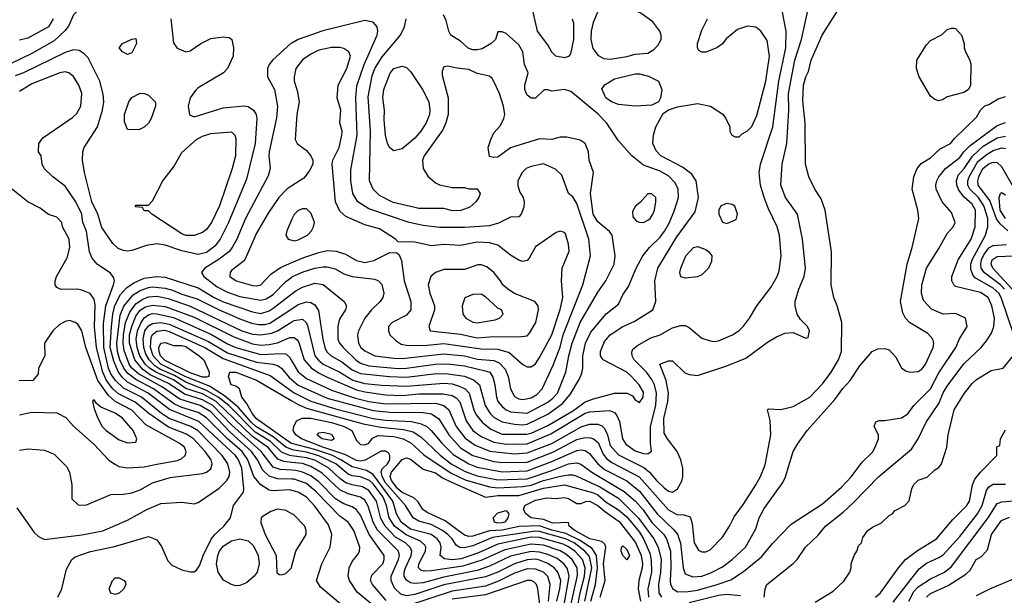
# Model space of a CAD drawing. Header units: inches. Extents: x 1793389 to 1900389, y 320802 to 470796.
# Tile 686 of 752: x 1868691 to 1873424, y 445778 to 448545. Entities that reach past the tile are written whole.
import ezdxf

# ---------------------------------------------------------------- set-up
doc = ezdxf.new("R2010")
doc.units = ezdxf.units.IN
doc.header["$MEASUREMENT"] = 0
doc.layers.add('B8464', color=7, linetype='Continuous')
doc.layers.add('B8474', color=7, linetype='Continuous')

msp = doc.modelspace()

# ---------------------------------------------------------------- linework, layer by layer
at = {"layer": 'B8464', "color": 2}
for points, elevation in [([(1870000, 449240.1), (1869933.4, 449210), (1869770, 449089.4), (1869730, 449067), (1869610, 449013.6), (1869275.6, 448984.4), (1869210, 448972), (1869183.4, 448956.6), (1869161.7, 448938.3), (1869135.3, 448904.7), (1869095.5, 448830), (1869070, 448759), (1869028.6, 448671.4), (1868990.5, 448609.5), (1868950, 448568.7), (1868926.2, 448513.8), (1868908.6, 448491.4), (1868856.3, 448443.7), (1868750, 448382.4), (1868650, 448335.1)], 330), ([(1869417.3, 448550), (1869430, 448434), (1869447.5, 448407.5), (1869490, 448391), (1869510, 448396), (1869562, 448430), (1869610, 448454), (1869670, 448462.8), (1869698.8, 448458.8), (1869711.3, 448450), (1869718.8, 448410), (1869717.3, 448370), (1869691, 448310), (1869671.3, 448290), (1869550, 448217.2), (1869535.9, 448204.1), (1869511, 448170), (1869501, 448130), (1869507.5, 448087.5), (1869530, 448078.8), (1869670, 448120.7), (1869770, 448130.8), (1869790, 448127.3), (1869814.8, 448110), (1869827.3, 448090), (1869830.5, 448070), (1869823.8, 447950), (1869781.3, 447778.7), (1869695.8, 447570), (1869654.4, 447490), (1869630, 447456.2), (1869590, 447426.3), (1869550, 447416.9), (1869470, 447433.3), (1869390, 447461.6), (1869350, 447467), (1869301.1, 447458.9), (1869230, 447436), (1869210, 447432.7), (1869190, 447436), (1869165.4, 447445.4), (1869139, 447470), (1869086.2, 447546.2), (1869067, 447610), (1869037.6, 447670), (1869002.7, 447810), (1868994, 447870), (1868995.3, 447910), (1869002, 447930), (1869065.2, 448030), (1869089.4, 448110), (1869095.1, 448150), (1869092.5, 448187.5), (1869077, 448250), (1869021.2, 448361.2), (1869001.5, 448381.5), (1868977.5, 448397.5), (1868950, 448400.9), (1868910, 448387.3), (1868710, 448289.7), (1868670, 448274.7)], 334), ([(1868852.4, 448550), (1868830.4, 448510), (1868730, 448457), (1868690, 448447)], 326), ([(1870000, 448432.9), (1869994.8, 448430), (1869907.9, 448352.1), (1869890.6, 448329.4), (1869882.8, 448310), (1869882.8, 448270), (1869916.3, 448210), (1869930.5, 448130), (1869926.2, 448073.8), (1869890.4, 447910), (1869888.2, 447890), (1869894.8, 447830), (1869885.2, 447794.8), (1869777.1, 447590), (1869735.8, 447490), (1869712.7, 447450), (1869696.3, 447430), (1869650, 447393.6), (1869581, 447350), (1869564.7, 447330), (1869576, 447310), (1869641, 447261), (1869690, 447235.6), (1869750, 447214.9), (1869850, 447196.5), (1869876.3, 447203.7), (1869910, 447224.9), (1869970, 447286), (1870000, 447308)], 338), ([(1868678, 446198), (1868760.5, 446080.5), (1868781.4, 446061.4), (1868810, 446046.8), (1868990, 446068.2), (1869091.5, 446088.5), (1869210, 446139.1), (1869302, 446190), (1869370, 446218.8), (1869470, 446226), (1869530, 446218), (1869550, 446224.7), (1869650, 446293.4), (1869687, 446330), (1869698.4, 446350), (1869700.7, 446370), (1869691.3, 446410), (1869665.1, 446450), (1869550, 446568.2), (1869514.5, 446590), (1869410, 446627.7), (1869372.5, 446652.5), (1869277.4, 446730), (1869190, 446774), (1869151.2, 446811.2), (1869130, 446842.4), (1869118.4, 446870), (1869095.4, 446970), (1869094.5, 447085.5), (1869105.3, 447170), (1869142.9, 447270), (1869146.6, 447290), (1869143.7, 447303.7), (1869127.2, 447327.2), (1869064, 447370), (1869038.9, 447398.9), (1869026.6, 447430), (1869011.7, 447528.3), (1868995.6, 447570), (1868989.6, 447610), (1868961.6, 447670), (1868910, 447745.2), (1868850, 447789), (1868808.7, 447830), (1868799, 447850), (1868794, 447890), (1868782, 447910), (1868784, 447950), (1868802, 447978), (1868945.4, 448074.6), (1868965.4, 448094.6), (1868986, 448130), (1868989.3, 448190), (1868975.1, 448230), (1868950, 448272.7), (1868928, 448290), (1868910, 448294), (1868884.7, 448290), (1868750, 448237), (1868690, 448199.5)], 338), ([(1870000, 447746.4), (1869974.8, 447730), (1869936.3, 447690), (1869885.5, 447614.5), (1869830, 447519), (1869772.7, 447387.3), (1869710, 447339), (1869702.8, 447330), (1869701, 447310), (1869732, 447290), (1869810, 447266.7), (1869830, 447266), (1869850, 447270.7), (1869898.7, 447321.3), (1869945.3, 447354.7), (1870000, 447378)], 342), ([(1868690, 446476), (1868730, 446482.8), (1868810, 446476), (1868856.8, 446456.8), (1868916.8, 446396.8), (1868931, 446370), (1868942, 446310), (1868942, 446242), (1868972.7, 446212.7), (1869010, 446212), (1869130, 446262.8), (1869190, 446264), (1869230, 446270.6), (1869270, 446285.5), (1869330, 446319.1), (1869414.9, 446345.1), (1869570, 446363), (1869590, 446370.7), (1869610, 446386.8), (1869616.2, 446410), (1869611.6, 446430), (1869583.6, 446470), (1869526, 446530), (1869493, 446553), (1869406.4, 446586.4), (1869311.4, 446651.4), (1869246.4, 446706.4), (1869166, 446746), (1869138.5, 446770), (1869108.8, 446810), (1869090.5, 446850.5), (1869060.3, 446970), (1869051, 447069), (1869054.7, 447174.7), (1869050, 447202), (1869030, 447229), (1868990, 447245.2), (1868969.3, 447249.3), (1868888.9, 447248.9), (1868870, 447258), (1868862, 447270), (1868862, 447290), (1868869, 447310), (1868920.1, 447399.9), (1868932, 447450), (1868929.2, 447490), (1868897.2, 447550), (1868893.2, 447570), (1868870, 447595.3), (1868830, 447608), (1868790, 447639), (1868730, 447669), (1868650, 447734)], 342), ([(1870000, 447585.5), (1869976, 447530), (1869971.3, 447510), (1869982, 447490), (1870000, 447485.4)], 346), ([(1868875.3, 445770), (1868894, 445810), (1868916.5, 445903.5), (1868941.2, 445950), (1868957.5, 445962.5), (1869031.7, 445988.3), (1869147.8, 446012.2), (1869310, 446060.7), (1869350, 446044.7), (1869372.8, 446012.8), (1869404.1, 445944.1), (1869422.8, 445922.8), (1869470, 445900.5), (1869510, 445890.8), (1869530, 445891), (1869541.2, 445898.8), (1869557.2, 445922.8), (1869573.3, 445970), (1869612.4, 446047.6), (1869629.7, 446070.3), (1869672.7, 446110), (1869704, 446150), (1869719, 446210), (1869766.6, 446273.4), (1869769.5, 446290.5), (1869759.8, 446390), (1869743.1, 446430), (1869728.2, 446450), (1869553.1, 446613.1), (1869411.2, 446671.2), (1869308.2, 446750), (1869210, 446802.4), (1869185.1, 446825.1), (1869166.8, 446850), (1869143.1, 446903.1), (1869126.8, 446970), (1869132.5, 447070), (1869139.3, 447130), (1869149.1, 447170.9), (1869176.5, 447223.5), (1869204.6, 447255.4), (1869239.8, 447280.2), (1869290, 447303.1), (1869350, 447310.3), (1869390, 447307.6), (1869550, 447255.6), (1869626, 447210), (1869670, 447189.1), (1869810, 447140.3), (1869850, 447133.4), (1869890, 447145.7), (1869910, 447158), (1870000, 447226.7)], 334), ([(1870000, 446282.2), (1869990, 446284.7), (1869910, 446280.5), (1869890, 446283.6), (1869850, 446309.5), (1869817.4, 446350), (1869788.7, 446430), (1869760.9, 446470), (1869690, 446530.9), (1869590, 446630.9), (1869550, 446657.1), (1869470, 446681.1), (1869436.2, 446696.2), (1869335.1, 446770), (1869250, 446815.9), (1869210, 446845.3), (1869191.6, 446870), (1869173.2, 446910), (1869161, 446950), (1869158.3, 446990), (1869174.9, 447125.1), (1869192.2, 447167.8), (1869236.9, 447223.1), (1869270, 447243.2), (1869310, 447258.5), (1869330, 447260.8), (1869390, 447255.2), (1869425.3, 447245.3), (1869470, 447225.5), (1869543.7, 447203.7), (1869650, 447150.2), (1869750, 447107.6), (1869806.1, 447086.1), (1869839.4, 447079.4), (1869870, 447080.2), (1869893.5, 447086.5), (1870000, 447155.8)], 330), ([(1870000, 446336.9), (1869930, 446337.3), (1869890, 446351.2), (1869859.8, 446379.8), (1869834.5, 446430), (1869805.3, 446470), (1869702.8, 446562.8), (1869610, 446659.8), (1869558.4, 446690), (1869460.8, 446720.8), (1869378.3, 446778.3), (1869263.1, 446843.1), (1869230.9, 446870), (1869217.4, 446890), (1869194.3, 446954.3), (1869189.1, 446990), (1869190, 447031), (1869199.8, 447090), (1869220.4, 447139.7), (1869250, 447179.6), (1869279.3, 447200.7), (1869310, 447212.4), (1869350, 447215.5), (1869405.1, 447205.1), (1869510, 447168), (1869759.1, 447050), (1869810, 447034), (1869850, 447030.2), (1869901.6, 447038.4), (1869930.7, 447049.3), (1870000, 447092.4)], 326), ([(1870000, 446379.9), (1869943.1, 446383.1), (1869910, 446394), (1869852.4, 446470), (1869710, 446598.2), (1869620.4, 446690), (1869570, 446718.3), (1869484.3, 446744.3), (1869410, 446794.6), (1869318.5, 446838.5), (1869283.3, 446863.3), (1869245.3, 446910), (1869219.4, 446990), (1869219.8, 447030), (1869230, 447070.6), (1869250, 447120.4), (1869270, 447148.9), (1869295.3, 447164.7), (1869330, 447173.4), (1869390, 447167.1), (1869530, 447114.7), (1869720.4, 447020.4), (1869810, 446987.1), (1869850, 446980.8), (1869890, 446984), (1869930, 446991.7), (1869990, 447017.6), (1870000, 447017.8)], 322), ([(1870000, 446416.8), (1869961, 446421), (1869932.2, 446432.2), (1869886.6, 446486.6), (1869810, 446542.3), (1869635.8, 446710), (1869570, 446747.1), (1869490, 446772.9), (1869430, 446813.7), (1869348.7, 446848.7), (1869314.6, 446870), (1869294.8, 446890), (1869269, 446930), (1869256.2, 446970), (1869250.7, 447010), (1869258.2, 447050), (1869273.2, 447086.8), (1869290, 447111.7), (1869310, 447126.3), (1869330, 447132.3), (1869350, 447131.3), (1869430, 447113.4), (1869610, 447034.2), (1869690, 446986.9), (1869730.7, 446970), (1869850, 446935.8), (1869950, 446941.1), (1869970, 446938.4), (1869990, 446920.7), (1870000, 446903.6)], 318), ([(1868690, 446646), (1868750, 446658), (1868870, 446656), (1868913.2, 446633.2), (1868950.5, 446590.5), (1869050, 446502.8), (1869118.8, 446430), (1869148.2, 446408.2), (1869170, 446397.3), (1869210, 446390.6), (1869290, 446396.4), (1869350, 446408.5), (1869450, 446426.4), (1869470, 446436.3), (1869486, 446450), (1869492, 446468), (1869483.7, 446490), (1869457.2, 446510), (1869298, 446598), (1869230, 446668.2), (1869149.8, 446709.8), (1869117.9, 446737.9), (1869067.3, 446810), (1869009.4, 446970), (1868990, 447048.7), (1868970, 447082), (1868958, 447090), (1868930, 447099), (1868910, 447094), (1868881.4, 447078.6), (1868851.3, 447050), (1868811.3, 446990), (1868812, 446930), (1868782, 446870), (1868779.6, 446840.4), (1868754, 446810), (1868688.4, 446808.4)], 346), ([(1870000, 446449.1), (1869990, 446450.6), (1869950, 446466.4), (1869897.3, 446517.3), (1869822.9, 446562.9), (1869696.8, 446690), (1869646, 446730), (1869590, 446763.4), (1869490, 446802.3), (1869435.3, 446835.3), (1869365.5, 446865.5), (1869340.9, 446880.9), (1869313.2, 446910), (1869297.4, 446937.4), (1869287.5, 446970), (1869284.8, 447010), (1869293.1, 447050), (1869310, 447072.9), (1869330, 447085.5), (1869369.8, 447090.2), (1869410, 447082.3), (1869599, 446998.9), (1869690, 446944.5), (1869830, 446898.2), (1869909, 446889), (1869930, 446882.6), (1869950.2, 446870.2), (1869985.9, 446825.9), (1870000, 446814.1)], 314), ([(1870000, 446479.4), (1869970.9, 446490.9), (1869910, 446540.2), (1869827, 446590), (1869804.5, 446610), (1869742.2, 446682.2), (1869676.5, 446736.5), (1869603.2, 446783.2), (1869490, 446828), (1869369.8, 446890), (1869333.2, 446930), (1869319.8, 446970), (1869322.9, 447017.1), (1869330, 447032), (1869350, 447047.4), (1869387.9, 447052.1), (1869410, 447045.8), (1869581.3, 446970), (1869670, 446915.9), (1869895.2, 446835.2), (1870000, 446758.7)], 310), ([(1870000, 446508.7), (1869995.1, 446510), (1869830, 446626.2), (1869809.8, 446650), (1869781.7, 446701.7), (1869759.3, 446730), (1869748.7, 446770), (1869730, 446784), (1869708, 446790), (1869695.1, 446830), (1869702, 446850), (1869731, 446850), (1869830, 446812.7), (1870000, 446712.9)], 306), ([(1870000, 446170.3), (1869970, 446186), (1869930, 446192.3), (1869898.5, 446181.5), (1869861.4, 446158.6), (1869851.3, 446150), (1869851.1, 446128.9), (1869870.6, 446070), (1869924.9, 445970), (1869927.1, 445887.1), (1869938, 445878), (1869950, 445876), (1869970, 445882.8), (1869997.2, 445910), (1870000, 445920.3)], 334)]:
    msp.add_lwpolyline(points, dxfattribs=dict(at, elevation=elevation))
for points, elevation in [([(1869210, 448378), (1869186, 448390), (1869168.7, 448410), (1869186, 448430), (1869230, 448452), (1869250, 448454), (1869252, 448430), (1869230, 448386)], 330), ([(1869263.6, 448016.4), (1869210, 448018), (1869194.6, 448054.6), (1869195.3, 448090), (1869215.3, 448150), (1869230, 448171.3), (1869270, 448191.3), (1869291.1, 448191.1), (1869310, 448182), (1869342, 448150), (1869343.6, 448143.6), (1869344.7, 448130), (1869322.8, 448070), (1869310, 448048), (1869290, 448028.7)], 330), ([(1869490, 447507), (1869470, 447516), (1869326, 447610), (1869310, 447626), (1869290, 447626), (1869282, 447642), (1869250, 447646), (1869246, 447650), (1869250, 447654), (1869310, 447654), (1869330, 447674), (1869379, 447770), (1869430, 447836), (1869470, 447906), (1869541.2, 447970), (1869570, 447986), (1869610, 447998), (1869710, 448006), (1869726, 447990), (1869730, 447974), (1869728, 447890), (1869713, 447830), (1869652.4, 447650), (1869613, 447570), (1869590, 447537.2), (1869570, 447522.7), (1869530, 447507)], 330), ([(1869430, 446978.5), (1869470, 446978.6), (1869490, 446973.6), (1869554.8, 446930), (1869576.3, 446910), (1869602, 446850), (1869601, 446830), (1869590, 446827.1), (1869570, 446827.1), (1869510, 446846.9), (1869390, 446907.3), (1869368.9, 446930), (1869361.4, 446950), (1869359.7, 446970), (1869369.6, 446990), (1869390, 446994)], 306), ([(1869050, 446718), (1869044.7, 446715.3), (1869042, 446710), (1869050, 446674), (1869066.8, 446630), (1869087.7, 446590), (1869106.8, 446570), (1869170, 446524.9), (1869210, 446511), (1869250, 446514), (1869254, 446530), (1869237, 446570), (1869186, 446630), (1869150, 446653), (1869082, 446682), (1869060.2, 446700.2)], 350), ([(1869730, 445824.2), (1869710, 445829.6), (1869671, 445851), (1869644.7, 445890), (1869637.4, 445930), (1869643, 445970), (1869651.5, 445990), (1869670, 446014.9), (1869710, 446040.4), (1869750, 446050.4), (1869790, 446040.5), (1869815.4, 446015.4), (1869838.4, 445970), (1869843.1, 445930), (1869832.2, 445890), (1869818, 445870), (1869781.2, 445838.8), (1869750, 445825.6)], 330), ([(1869150, 445782), (1869130, 445788), (1869122, 445810), (1869138, 445850), (1869150, 445862), (1869170, 445862), (1869194, 445850), (1869199.6, 445839.6), (1869202, 445830), (1869192, 445810), (1869170, 445788)], 330)]:
    msp.add_lwpolyline(points, close=True, dxfattribs=dict(at, elevation=elevation))
at = {"layer": 'B8474', "color": 2}
for points, elevation in [([(1870000, 446814.1), (1870030, 446788.9), (1870170, 446725.8), (1870390, 446667.2), (1870470, 446657.8), (1870630, 446657.7), (1870670.2, 446650.2), (1870706.4, 446626.4), (1870753.4, 446550), (1870810, 446487.2), (1870870, 446450.3), (1870970, 446421.3), (1871010, 446416.9), (1871130, 446418), (1871254, 446466), (1871370, 446526.5), (1871410, 446537.4), (1871435.8, 446535.8), (1871450, 446530.4), (1871472.1, 446512.1), (1871496.3, 446456.3), (1871514.4, 446434.4), (1871537.2, 446417.2), (1871668.3, 446348.3), (1871810, 446188.5), (1871850, 446166.4), (1871884.5, 446164.5), (1871914.8, 446154.8), (1871924, 446124), (1871934, 446030), (1871954.4, 445994.4), (1871970, 445986.8), (1871990, 445986.8), (1872010, 445996), (1872070, 446058), (1872104, 446110), (1872125.1, 446154.9), (1872170, 446216), (1872229.4, 446310), (1872252.3, 446350), (1872275.3, 446404.7), (1872302.7, 446550), (1872298, 446618), (1872286, 446670), (1872290, 446674), (1872350, 446671.3), (1872410, 446686), (1872490, 446730.8), (1872550, 446794), (1872592.3, 446850), (1872626.6, 446910), (1872640.9, 446950), (1872642.7, 447090), (1872621.2, 447170), (1872605.2, 447210), (1872592.7, 447270), (1872593.2, 447430), (1872562.7, 447630), (1872544.1, 447684.1), (1872514, 447730), (1872484, 447790), (1872469.3, 447850), (1872467.2, 448047.2), (1872456.6, 448156.6), (1872458.4, 448230), (1872469.6, 448270), (1872483.3, 448296.7), (1872496, 448350), (1872549.4, 448470), (1872637.2, 448610)], 314), ([(1870000, 446903.6), (1870030, 446852.4), (1870070, 446821.1), (1870190, 446764.4), (1870305.8, 446725.8), (1870369.7, 446710.3), (1870450, 446698.6), (1870690, 446701.5), (1870730, 446690.3), (1870754.4, 446670), (1870789.3, 446589.3), (1870833, 446533), (1870880.4, 446500.4), (1870951.2, 446471.2), (1871070, 446458.6), (1871130, 446462.4), (1871250, 446508), (1871390, 446587.4), (1871430, 446601.1), (1871470, 446600.4), (1871490, 446593), (1871501.3, 446581.3), (1871514.6, 446554.6), (1871530, 446498), (1871570, 446454), (1871691.8, 446391.8), (1871718.7, 446370), (1871752.2, 446330), (1871790, 446294.4), (1871810, 446278), (1871830, 446274), (1871853.2, 446290), (1871873.8, 446326.2), (1871879.5, 446350), (1871879.5, 446390), (1871869.6, 446430), (1871852, 446470), (1871804.5, 446530), (1871790, 446558), (1871788.1, 446628.1), (1871806.6, 446710), (1871809.7, 446750), (1871799.5, 446810), (1871769.2, 446890), (1871810, 446906), (1871830, 446904.7), (1871887.9, 446847.9), (1871910, 446838.8), (1871950, 446834.8), (1872090, 446882), (1872181.5, 446918.5), (1872285.4, 446994.6), (1872330, 447021), (1872370, 447038), (1872410, 447042), (1872470, 447014), (1872482, 447018), (1872488, 447050), (1872478, 447070), (1872444, 447104), (1872429.1, 447129.1), (1872419, 447170), (1872419, 447190), (1872437.2, 447250), (1872462.7, 447310), (1872469.3, 447350), (1872454.5, 447490), (1872429.5, 447609.5), (1872372.7, 447690), (1872349.5, 447750), (1872356.2, 447850), (1872378.4, 447950), (1872388.2, 448110), (1872386.9, 448190), (1872417.4, 448350), (1872449.6, 448450), (1872479.3, 448590)], 318), ([(1870000, 447017.8), (1870010, 447018), (1870025.5, 447005.5), (1870032.7, 446992.7), (1870058.7, 446910), (1870092.1, 446872.1), (1870127.6, 446847.6), (1870170, 446826.3), (1870310, 446766), (1870350, 446756.2), (1870450, 446742.4), (1870530, 446739.1), (1870610, 446746.9), (1870726.7, 446746.7), (1870770, 446738.7), (1870790, 446728.2), (1870807.7, 446707.7), (1870837.4, 446617.4), (1870870, 446570.4), (1870910, 446541.1), (1870970, 446514.3), (1871030, 446503.9), (1871130, 446505.8), (1871244.9, 446555.1), (1871410, 446653.1), (1871430, 446659.6), (1871526.6, 446666.6), (1871550, 446656.3), (1871562.4, 446642.4), (1871573.8, 446613.8), (1871588.2, 446530), (1871604.7, 446504.7), (1871650, 446472.2), (1871690, 446459.3), (1871710, 446458.8), (1871728.9, 446471.1), (1871722.9, 446510), (1871723, 446590), (1871749.7, 446690), (1871752.3, 446750), (1871743.1, 446790), (1871730, 446816.2), (1871704.2, 446850), (1871644.5, 446910), (1871635.1, 446930), (1871633.2, 446946.8), (1871639.3, 446960.7), (1871661.2, 446978.8), (1871724.7, 447015.3), (1871770, 447030.5), (1871830, 447064), (1871870, 447074.8), (1871890, 447074.8), (1871910, 447066), (1871970, 447014.8), (1872010, 447001), (1872030, 446998), (1872050, 447001), (1872118, 447030), (1872149.3, 447050.7), (1872170, 447071.3), (1872199, 447110), (1872234, 447170), (1872301.5, 447258.5), (1872332.3, 447310), (1872341.5, 447338.5), (1872352.3, 447410), (1872343.7, 447510), (1872332.3, 447550), (1872290, 447635.3), (1872269.6, 447689.6), (1872252, 447750), (1872246, 447810), (1872252.7, 447850), (1872311.6, 448030), (1872340.4, 448250), (1872374, 448410), (1872375.1, 448490), (1872356, 448590)], 322), ([(1871347.7, 448550), (1871353, 448530), (1871353.4, 448450), (1871338.5, 448381.5), (1871330, 448368.7), (1871310, 448361.2), (1871269, 448370), (1871250, 448389), (1871230, 448424), (1871180.9, 448490), (1871152.7, 448610)], 326), ([(1870000, 447155.8), (1870030, 447175.3), (1870070, 447188.4), (1870090, 447185.5), (1870110, 447174), (1870126.9, 447146.9), (1870148.8, 447010), (1870158, 446970), (1870168.2, 446948.2), (1870188, 446930), (1870240.4, 446900.4), (1870290, 446862.7), (1870330, 446843.6), (1870469.2, 446829.2), (1870550, 446826), (1870695.5, 446844.5), (1870750, 446843.2), (1870830, 446831.6), (1870873.4, 446813.4), (1870901.3, 446790), (1870928.7, 446690), (1870952.7, 446652.7), (1870972.4, 446632.4), (1871010, 446611.7), (1871070, 446600.2), (1871110, 446597.3), (1871130, 446601.3), (1871230, 446648.9), (1871299.8, 446700.2), (1871336.6, 446743.4), (1871382, 446818), (1871394, 446846), (1871398.4, 446870), (1871398.4, 446930), (1871411.6, 446990), (1871436.6, 447043.4), (1871510, 447130.8), (1871570, 447178), (1871590, 447222), (1871618, 447262), (1871654.5, 447350), (1871686.6, 447410), (1871719.3, 447450), (1871770, 447499.1), (1871790.9, 447529.1), (1871815.1, 447570), (1871839.6, 447630), (1871857.6, 447690), (1871856.2, 447730), (1871841.7, 447761.7), (1871812.2, 447792.2), (1871770, 447816.9), (1871690, 447846), (1871633.2, 447890), (1871570, 447962), (1871512.7, 448050), (1871470, 448092.7), (1871340.1, 448200.1), (1871310, 448209.3), (1871250, 448202), (1871230, 448208), (1871212.7, 448207.3), (1871170, 448168), (1871150, 448168), (1871130, 448182), (1871119, 448210), (1871119, 448230), (1871135.3, 448290), (1871117.2, 448330), (1871109.2, 448390), (1871090, 448424), (1871030, 448478), (1871010, 448486), (1870990, 448486), (1870978, 448450), (1870958, 448430), (1870914.9, 448405.1), (1870890, 448399.5), (1870870, 448399.5), (1870847.7, 448407.7), (1870810, 448441.2), (1870764, 448470), (1870754, 448490), (1870742, 448542), (1870728.9, 448568.9)], 330), ([(1870000, 447092.4), (1870010, 447098.7), (1870050, 447105.5), (1870068.8, 447088.8), (1870074.9, 447074.9), (1870110.3, 446930), (1870127.7, 446907.7), (1870150.5, 446890), (1870230, 446850.3), (1870292.7, 446812.7), (1870350, 446796.5), (1870430, 446788), (1870550, 446782.8), (1870730, 446797.7), (1870770, 446794), (1870804.1, 446784.1), (1870833, 446770), (1870852.2, 446750), (1870874.6, 446670), (1870886.2, 446646.2), (1870914, 446610), (1870956.7, 446576.7), (1871010, 446552.9), (1871127.3, 446552.7), (1871150, 446558.3), (1871230, 446594), (1871352.8, 446667.2), (1871410, 446707.4), (1871450, 446723.1), (1871550, 446750.5), (1871610.6, 446750.6), (1871636.3, 446736.3), (1871650, 446718), (1871670, 446704.7), (1871689, 446730), (1871690, 446755.3), (1871669, 446790), (1871632.3, 446830), (1871609, 446850), (1871495.3, 446910), (1871483.7, 446930), (1871482.9, 446950), (1871501.7, 446998.3), (1871529.7, 447030.3), (1871590, 447070.5), (1871645.4, 447094.6), (1871734, 447150), (1871749.2, 447190), (1871744.5, 447290), (1871759.5, 447350), (1871850, 447500.7), (1871938, 447622), (1871954, 447690), (1871942.7, 447770), (1871922.9, 447802.9), (1871876.9, 447836.9), (1871773.2, 447890), (1871750, 447914), (1871735.1, 447950), (1871738, 447990), (1871749.5, 448030.5), (1871785.2, 448094.8), (1871810, 448112), (1871854, 448126), (1871950, 448142.8), (1872012, 448130), (1872070.5, 448090.5), (1872086, 448070), (1872104.7, 448030), (1872104.7, 448010), (1872114, 447990), (1872130, 447982), (1872150, 447982), (1872164, 447996), (1872190, 448011.3), (1872210, 448031.3), (1872235.3, 448084.7), (1872278.7, 448250), (1872295.1, 448370), (1872284.8, 448444.8), (1872254, 448490), (1872230, 448509), (1872190, 448514), (1872142, 448498), (1872086.8, 448453.2), (1872070, 448428.7), (1872042, 448410), (1871990, 448389), (1871970, 448388.7), (1871956.4, 448396.4), (1871948.7, 448410), (1871948.7, 448430), (1871970, 448494), (1871998, 448550)], 326), ([(1870000, 447226.7), (1870018.9, 447241.1), (1870050, 447259.5), (1870110, 447278.4), (1870150, 447273), (1870251.1, 447191.1), (1870262, 447170), (1870258, 447150), (1870230.6, 447109.4), (1870225.8, 447094.2), (1870220.5, 447070), (1870220.4, 447010), (1870228.2, 446990), (1870245.5, 446970), (1870308.4, 446908.4), (1870330, 446893.4), (1870370, 446880.8), (1870510, 446869.2), (1870550, 446870.2), (1870690, 446889.1), (1870750, 446890.2), (1870830, 446881.3), (1870935.8, 446855.8), (1870950.5, 446850), (1870966.1, 446826.1), (1870975.8, 446790), (1870983.1, 446730), (1870990.4, 446710), (1871010, 446685.5), (1871029.1, 446669.1), (1871050, 446660.3), (1871130, 446653.7), (1871230, 446707.2), (1871254.3, 446725.7), (1871275.8, 446750), (1871316.9, 446850), (1871331.1, 446930), (1871347.3, 446990), (1871384.7, 447090), (1871470, 447234.8), (1871509.3, 447290), (1871549.3, 447370), (1871553.2, 447410), (1871539, 447510), (1871526.3, 447526.3), (1871470, 447572.7), (1871448, 447610), (1871435.1, 447710), (1871449, 447810), (1871429.2, 447870), (1871425.2, 447910), (1871408.7, 447950), (1871385.6, 447965.6), (1871320.9, 447980.9), (1871290, 447980.7), (1871249.4, 447969.4), (1871190, 447973.2), (1871050.5, 447929.5), (1870990, 447884), (1870970, 447882), (1870950, 447888), (1870944, 447930), (1870955.3, 447970), (1870970, 448002), (1871003.1, 448036.9), (1871019, 448070), (1871022.7, 448090), (1871017, 448130), (1870998.4, 448190), (1870970, 448248.7), (1870962.7, 448262.7), (1870950, 448273.2), (1870890, 448286), (1870850, 448306), (1870792.1, 448312.1), (1870750, 448322), (1870730, 448318), (1870722, 448298), (1870722, 448278), (1870750.5, 448170), (1870750.4, 448089.6), (1870740.5, 448050), (1870725.1, 448014.9), (1870636.3, 447890), (1870628, 447870), (1870630.6, 447830.6), (1870653.2, 447793.2), (1870690, 447761), (1870710, 447751), (1870770, 447738), (1870830, 447738), (1870850, 447731.3), (1870890, 447731.3), (1870904.7, 447710), (1870898, 447690), (1870884.7, 447670), (1870855.9, 447644.1), (1870812.5, 447627.5), (1870773.2, 447626.8), (1870730, 447637.2), (1870610, 447638), (1870590, 447642), (1870487, 447667), (1870420.1, 447700.1), (1870389.7, 447729.7), (1870372.3, 447770), (1870376.9, 448010), (1870366.1, 448173.9), (1870385.5, 448274.5), (1870398, 448310), (1870433.4, 448366.6), (1870521.2, 448470), (1870541.2, 448510), (1870549.2, 448550)], 334), ([(1870000, 447308), (1870002.7, 447310), (1870053.2, 447333.2), (1870110.4, 447350.4), (1870150, 447357.6), (1870170, 447356.4), (1870207.1, 447347.1), (1870250, 447323.8), (1870290, 447310.4), (1870398.4, 447298.4), (1870416, 447290), (1870432.4, 447272.4), (1870442, 447230), (1870437.3, 447210), (1870424, 447190), (1870382, 447150), (1870350.5, 447110), (1870320.5, 447050), (1870315.5, 447030), (1870320.5, 446990), (1870330.6, 446970), (1870350, 446953), (1870398, 446930), (1870490, 446917.4), (1870530, 446916.9), (1870730, 446939.6), (1870830, 446929), (1870892.5, 446912.5), (1870970, 446907.4), (1870995.8, 446895.8), (1871024.8, 446864.8), (1871039.5, 446830), (1871050.4, 446770), (1871070, 446734), (1871090, 446722.4), (1871110, 446719.5), (1871150, 446726.7), (1871176.6, 446743.4), (1871202.9, 446770), (1871256.2, 446883.8), (1871290, 446970.8), (1871304.4, 447030), (1871398.4, 447270), (1871435.1, 447410), (1871427.6, 447490), (1871370, 447662), (1871350, 447693.2), (1871329.3, 447710), (1871298, 447798), (1871267.2, 447827.2), (1871210, 447852.3), (1871150, 447839.5), (1871126, 447830), (1871106.8, 447810), (1871086, 447770), (1871086.4, 447746.4), (1871095.3, 447715.3), (1871111, 447690), (1871116, 447670), (1871115.3, 447644.7), (1871102, 447610), (1871090, 447598), (1871050, 447595.3), (1870992.5, 447567.5), (1870950, 447554.5), (1870830, 447546.3), (1870710, 447546.3), (1870630, 447555.1), (1870564, 447570), (1870370, 447635.6), (1870316, 447670), (1870292, 447710), (1870282.9, 447770), (1870283.3, 447823.3), (1870314, 447990), (1870307.8, 448170), (1870312.7, 448227.3), (1870346.9, 448330), (1870409.2, 448470), (1870412.7, 448490), (1870409, 448510), (1870390, 448534), (1870350, 448541.2), (1870148.5, 448491.5), (1870030.3, 448449.7), (1870000, 448432.9)], 338), ([(1870000, 447378), (1870057.5, 447402.5), (1870130, 447426.7), (1870170, 447434.9), (1870212.5, 447432.5), (1870257.3, 447417.3), (1870310, 447388), (1870350, 447378.4), (1870392.9, 447387.1), (1870470, 447426), (1870504.7, 447424.7), (1870515.3, 447415.3), (1870527.1, 447387.1), (1870539.1, 447290), (1870570.7, 447190), (1870570.7, 447150.7), (1870550, 447124), (1870482, 447090), (1870464.7, 447070), (1870464.7, 447050), (1870471.3, 447030), (1870501.1, 447001.1), (1870524.9, 446984.9), (1870558.4, 446978.4), (1870650, 446980.3), (1870730, 446987.9), (1870910, 446962.3), (1870990, 446961.7), (1871044.6, 446944.6), (1871110, 446887.3), (1871130, 446876), (1871150, 446876), (1871170, 446891), (1871190, 446921), (1871249.6, 447030), (1871290, 447151.3), (1871301.6, 447210), (1871295.1, 447290), (1871299, 447350), (1871332.9, 447432.9), (1871330, 447466), (1871315.5, 447515.5), (1871310, 447522), (1871290, 447528.7), (1871270, 447522), (1871170, 447453.2), (1871141, 447399), (1871130, 447388), (1871110, 447382), (1871090, 447389), (1871050, 447413.2), (1870990, 447460.9), (1870950, 447472), (1870890, 447475.6), (1870810, 447459.3), (1870730, 447463.7), (1870670, 447458), (1870590, 447476), (1870510, 447478), (1870498, 447490), (1870420.1, 447540.1), (1870350, 447559.5), (1870258.4, 447598.4), (1870230, 447624), (1870209.6, 447669.6), (1870193.2, 447850), (1870197.2, 447870), (1870226.6, 447930), (1870239.6, 447990), (1870240.7, 448010), (1870229.6, 448050), (1870234.5, 448110), (1870218, 448170), (1870222.7, 448230), (1870264.5, 448310), (1870281.2, 448370), (1870274, 448390), (1870250, 448406), (1870230, 448412), (1870190, 448411.8), (1870130, 448398.4), (1870090, 448379.5), (1870050, 448352.3), (1870019.1, 448310), (1870010.7, 448270.7), (1870010.8, 448250), (1870024.5, 448204.5), (1870034, 448150), (1870023.8, 448090), (1870014.8, 447970), (1870024.7, 447950), (1870070, 447916), (1870090.6, 447890.6), (1870101, 447870), (1870101, 447850), (1870083.4, 447816.6), (1870056.7, 447783.3), (1870000, 447746.4)], 342), ([(1870000, 446758.7), (1870010, 446751.4), (1870091, 446711), (1870210, 446674), (1870390, 446628.4), (1870450, 446620.2), (1870574, 446614), (1870621.8, 446601.8), (1870649.1, 446589.1), (1870670, 446570.4), (1870720.3, 446510), (1870775.3, 446455.3), (1870850, 446410.2), (1870890, 446394.7), (1871010, 446372.4), (1871130, 446376.5), (1871250, 446421.3), (1871370, 446474.6), (1871390, 446478), (1871410, 446474.9), (1871430, 446459.3), (1871470.3, 446410), (1871502.8, 446382.8), (1871610, 446328.8), (1871670, 446278.7), (1871755.3, 446170), (1871834.8, 446094.8), (1871852.6, 446072.6), (1871868.2, 446028.2), (1871880.4, 445910), (1871890, 445881), (1871926.7, 445866.7), (1871970, 445870.4), (1872013.6, 445886.4), (1872070, 445915.5), (1872116, 445950), (1872180.9, 446010), (1872230, 446098), (1872246.6, 446150), (1872270, 446196), (1872360.2, 446319.8), (1872372.7, 446347.3), (1872409.2, 446470), (1872430, 446504.7), (1872477.2, 446570), (1872610, 446718.8), (1872648.1, 446771.9), (1872682.7, 446810), (1872730, 446881), (1872789.3, 446950.7), (1872816.4, 446963.6), (1872850, 446964.7), (1872870, 446958), (1872903.5, 446923.5), (1872930, 446872), (1872950, 446858), (1872970, 446851.3), (1873010, 446854.8), (1873030, 446866.8), (1873046, 446890), (1873082.7, 446970), (1873086, 446990), (1873081.2, 447010), (1873057.2, 447037.2), (1872968.7, 447090), (1872948.7, 447110), (1872936.5, 447136.5), (1872925.2, 447190), (1872957, 447370), (1872980.9, 447450), (1873012.7, 447590), (1873009.2, 447630), (1872981.2, 447730), (1872989.5, 447790.5), (1873005.2, 447830), (1873025.4, 447854.6), (1873070, 447880.7), (1873116.2, 447923.8), (1873165.2, 447950), (1873185.4, 447974.6), (1873290, 448076), (1873309.4, 448110.6), (1873330, 448131.3), (1873350, 448138), (1873394.8, 448165.2), (1873430, 448176.3)], 310), ([(1870000, 446712.9), (1870033.3, 446693.3), (1870070, 446677.2), (1870342.7, 446602.7), (1870427, 446587), (1870536, 446576), (1870583.4, 446563.4), (1870619.5, 446539.5), (1870711.7, 446451.7), (1870764.9, 446410), (1870833.4, 446373.4), (1870890, 446353.2), (1870990, 446333.2), (1871130, 446337.5), (1871250, 446377.8), (1871330, 446410.2), (1871370, 446415.6), (1871389.1, 446409.1), (1871442, 446370), (1871597.4, 446277.4), (1871650.9, 446230.9), (1871688.6, 446188.6), (1871730, 446128.7), (1871787.2, 446070), (1871801.1, 446050), (1871819.5, 445990), (1871821.5, 445910), (1871817.6, 445850), (1871820.4, 445830), (1871830.6, 445810), (1871855.3, 445795.3), (1871904.2, 445795.8), (1871950, 445803.6), (1872044, 445830), (1872110, 445852.4), (1872170, 445893), (1872257.1, 445962.9), (1872310, 446026.8), (1872400.1, 446119.9), (1872550, 446217.3), (1872642, 446298), (1872689.2, 446350), (1872741.5, 446418.5), (1872790, 446466), (1872804, 446490), (1872819, 446530), (1872819, 446550), (1872798, 446590), (1872807.3, 446612.7), (1872822, 446618), (1872850, 446618), (1872930, 446630.8), (1872961.2, 446650), (1872989.6, 446690.4), (1873070, 446770.7), (1873110, 446847.7), (1873191.8, 446970), (1873209.6, 447010.4), (1873245.2, 447070), (1873238, 447110), (1873190, 447133.2), (1873130, 447129.3), (1873074, 447154), (1873035.6, 447195.6), (1873025.6, 447230), (1873027.3, 447270), (1873049.7, 447350.3), (1873110, 447444.7), (1873150, 447518), (1873178, 447550), (1873188, 447570), (1873170, 447618), (1873126, 447670), (1873097, 447730), (1873094.5, 447750), (1873099.5, 447770), (1873109.7, 447790.3), (1873140.9, 447830), (1873210, 447882.4), (1873229.8, 447910.2), (1873259.8, 447940.2), (1873390, 448036.4), (1873430, 448050.4)], 306), ([(1872269.2, 445770), (1872274, 445810), (1872282, 445830), (1872410, 445931.3), (1872428.7, 445950), (1872469, 446010), (1872530, 446066.8), (1872565.2, 446110), (1872650, 446177.3), (1872698, 446222), (1872821.2, 446350), (1872978.9, 446481.1), (1873009.5, 446530.5), (1873049.4, 446610), (1873110, 446700.7), (1873130, 446750.8), (1873150, 446784), (1873230, 446890.6), (1873312.7, 446970), (1873338.9, 447001.1), (1873362, 447038), (1873374.5, 447070), (1873377.6, 447110), (1873364.2, 447170), (1873347, 447210), (1873310, 447233), (1873190, 447262.7), (1873181.2, 447270), (1873172.3, 447290), (1873172.3, 447310), (1873202.9, 447390), (1873264.7, 447490), (1873284.7, 447550), (1873286, 447630), (1873270, 447658.4), (1873231.7, 447691.7), (1873205.5, 447725.5), (1873195.8, 447750), (1873193.7, 447770), (1873202.2, 447797.8), (1873231, 447830), (1873270.6, 447889.4), (1873323.3, 447936.7), (1873390, 447976.5), (1873430, 447985.2)], 302), ([(1873469.4, 447030.6), (1873409.7, 447210), (1873397.3, 447230), (1873370, 447255.3), (1873284.5, 447304.5), (1873275.2, 447315.2), (1873263.7, 447343.7), (1873264, 447370), (1873269.7, 447390), (1873333.6, 447510), (1873344.7, 447550), (1873344.4, 447590), (1873326.4, 447650), (1873300.9, 447690), (1873259.1, 447730), (1873248.5, 447750), (1873248.3, 447770), (1873255.1, 447790), (1873297.3, 447862.7), (1873341.1, 447898.9), (1873370, 447916.5), (1873410, 447928.7), (1873430, 447925.5)], 298), ([(1873441.1, 447530), (1873404.1, 447564.1), (1873387.2, 447587.2), (1873355.3, 447675.3), (1873298.5, 447750), (1873296.8, 447770), (1873302, 447790), (1873321.1, 447830), (1873350, 447852.9), (1873370, 447860.3), (1873390, 447859.3), (1873410, 447839.1), (1873472.6, 447730)], 294), ([(1873429.8, 447590), (1873404.8, 447630), (1873399.5, 447690), (1873405.2, 447710), (1873410, 447714.8), (1873430, 447702.8)], 290), ([(1870000, 447485.4), (1870010, 447482.8), (1870030, 447487.3), (1870075.3, 447510), (1870094, 447530), (1870104, 447550), (1870108.7, 447570), (1870092.9, 447612.9), (1870070, 447635.3), (1870050, 447635.3), (1870030, 447628.7), (1870010, 447608.7), (1870000, 447585.5)], 346), ([(1873425.6, 447250), (1873406, 447270), (1873328.3, 447328.3), (1873313.3, 447350), (1873310.8, 447370), (1873314.8, 447390), (1873325.5, 447414.5), (1873350, 447448.7), (1873370, 447459.5), (1873434.9, 447465.1)], 294), ([(1873461.6, 447250), (1873369.7, 447350), (1873360.5, 447370), (1873365.6, 447390), (1873390, 447406.4), (1873469.7, 447410.3)], 290), ([(1872515.5, 445744.5), (1872602, 445798), (1872653.6, 445846.4), (1872682, 445890), (1872688.7, 445910), (1872688.7, 445930), (1872702, 445970), (1872715.3, 445990), (1872724, 446016), (1872738, 446030), (1872744.7, 446055.3), (1872768.7, 446090), (1872790, 446106), (1872833.6, 446126.4), (1872870, 446162), (1872888.4, 446171.6), (1872896.4, 446183.6), (1872946, 446210), (1872967.3, 446232.7), (1872979, 446290), (1872990, 446311.3), (1873010, 446331), (1873053.6, 446346.4), (1873090, 446382), (1873110, 446392), (1873122, 446410), (1873148.7, 446490), (1873154, 446550), (1873182.7, 446670), (1873233.2, 446750), (1873270, 446796), (1873290, 446814.8), (1873361.5, 446858.5), (1873418, 446870), (1873469.1, 446930.9)], 298), ([(1871407.5, 445750), (1871441.4, 445910), (1871430, 445965.1), (1871408.6, 445990), (1871356, 446030), (1871314.7, 446050), (1871190, 446085.2), (1871170, 446086.6), (1870964.4, 446055.6), (1870870, 446015.3), (1870830, 446006), (1870807.4, 446007.4), (1870790, 446019.5), (1870769.6, 446050), (1870749.8, 446069.8), (1870723.6, 446090), (1870670, 446119.2), (1870610, 446134.3), (1870582, 446150), (1870546.3, 446210), (1870450, 446319.3), (1870433.3, 446350), (1870428.5, 446371.5), (1870433.4, 446386.6), (1870459.7, 446410), (1870470.9, 446430), (1870471, 446451), (1870463.6, 446463.6), (1870450, 446471.8), (1870428.8, 446471.2), (1870351.5, 446428.5), (1870330, 446422.3), (1870310, 446426.6), (1870254.9, 446454.9), (1870147.8, 446490), (1870046, 446530), (1870018, 446550), (1870006, 446570), (1870008.7, 446590), (1870022.5, 446617.5), (1870049.7, 446630.3), (1870090, 446628.9), (1870190, 446608.2), (1870250.7, 446590), (1870287.7, 446570), (1870310, 446522.8), (1870330, 446503.8), (1870350, 446501.6), (1870369, 446510), (1870386.6, 446533.4), (1870414.3, 446545.7), (1870490, 446541.1), (1870534.8, 446530), (1870571.9, 446511.9), (1870634.2, 446454.2), (1870764.7, 446364.7), (1870833.1, 446333.1), (1870950, 446300.2), (1870990, 446295.6), (1871110, 446300.6), (1871150, 446307.8), (1871210, 446329.3), (1871290.3, 446350.3), (1871330, 446357.4), (1871350, 446357), (1871370, 446350.4), (1871480.2, 446300.2), (1871570, 446244.6), (1871667.3, 446147.3), (1871740.3, 446050), (1871760.8, 446010), (1871774.2, 445950), (1871771.4, 445890), (1871761.5, 445830), (1871763.7, 445790), (1871776.4, 445770)], 302), ([(1872805.2, 445770), (1872829.2, 445790), (1872915.1, 445910), (1872949.7, 445950.3), (1873006.3, 445993.7), (1873098, 446050), (1873177.1, 446142.9), (1873243.7, 446210), (1873256.2, 446230), (1873271.6, 446310), (1873283, 446337), (1873309.6, 446370.4), (1873388, 446450), (1873388.4, 446491.6), (1873402, 446498), (1873406, 446530), (1873430, 446574)], 294), ([(1871370.7, 445710), (1871385, 445790), (1871406, 445870), (1871408.9, 445910), (1871396.4, 445950), (1871359.1, 445990), (1871330, 446011.6), (1871303.3, 446023.3), (1871190, 446056.8), (1871150, 446058), (1870990, 446024.8), (1870897.4, 445982.6), (1870814.2, 445954.1), (1870770, 445948.7), (1870733.3, 445953.3), (1870712.7, 445970), (1870716.9, 446010), (1870713, 446030), (1870697.6, 446050), (1870669.3, 446070), (1870570, 446096.4), (1870524.4, 446130), (1870502.3, 446170), (1870484.4, 446230), (1870390, 446359.2), (1870357.7, 446377.7), (1870290, 446395.8), (1870235.8, 446430), (1870191.3, 446451.3), (1870110, 446479), (1870000, 446508.7)], 306), ([(1871339.8, 445730), (1871373.4, 445873.4), (1871370.6, 445910.6), (1871346.9, 445950), (1871316.3, 445976.3), (1871290, 445991.7), (1871210, 446019.8), (1871150, 446024.4), (1871023.6, 445996.4), (1870913.2, 445946.8), (1870821.4, 445918.6), (1870670, 445895.1), (1870634.9, 445894.9), (1870619.6, 445899.6), (1870607.6, 445910), (1870609.6, 445929.6), (1870641.3, 445990), (1870644.2, 446010), (1870639.5, 446019.5), (1870618.5, 446038.5), (1870548.7, 446068.7), (1870493.3, 446110), (1870467, 446150), (1870455, 446210), (1870438, 446250), (1870390, 446313.3), (1870372.3, 446330), (1870330, 446347.6), (1870290, 446353.1), (1870270, 446361), (1870210.4, 446410.4), (1870130, 446449.1), (1870070, 446466), (1870010, 446475.4), (1870000, 446479.4)], 310), ([(1871308.3, 445731.7), (1871333.1, 445870), (1871325.2, 445905.2), (1871308.2, 445928.2), (1871274.4, 445954.4), (1871230, 445975.1), (1871190, 445986.2), (1871150, 445988.2), (1871050, 445965.6), (1870950, 445917.6), (1870890, 445897.8), (1870730, 445866), (1870630, 445838.5), (1870590, 445834.3), (1870570, 445838.7), (1870551.1, 445851.1), (1870539.7, 445870), (1870539.7, 445890), (1870546.2, 445910), (1870573.7, 445970), (1870575.8, 445990), (1870568.7, 446008.7), (1870545.6, 446030), (1870498.4, 446058.4), (1870448.5, 446110), (1870427.6, 446147.6), (1870406.2, 446230), (1870370, 446282), (1870339.6, 446299.6), (1870290, 446308.6), (1870259.4, 446319.4), (1870230, 446340.4), (1870178, 446390), (1870110, 446427.1), (1870070, 446438.7), (1870000, 446449.1)], 314), ([(1871272.7, 445750), (1871287.8, 445810), (1871291.9, 445850), (1871278.3, 445890), (1871260.5, 445910), (1871230, 445930.9), (1871190, 445947.6), (1871170, 445952.7), (1871130, 445948.8), (1871070.2, 445929.8), (1870990, 445889.8), (1870930, 445866.4), (1870730, 445827.8), (1870590, 445781.5), (1870550, 445776.3), (1870523.1, 445783.1), (1870492.3, 445812.3), (1870476.3, 445850), (1870477.4, 445870), (1870512.8, 445950), (1870516.3, 445970), (1870513, 445990), (1870410.6, 446090.6), (1870390.9, 446130), (1870367, 446207), (1870350, 446235.1), (1870329.8, 446249.8), (1870270, 446265.7), (1870230, 446285.4), (1870144.8, 446364.8), (1870090, 446397.8), (1870050, 446411.4), (1870000, 446416.8)], 318), ([(1871437, 445750), (1871459, 445830), (1871469.2, 445910), (1871463.2, 445970), (1871442.8, 446002.8), (1871382.8, 446042.8), (1871316, 446076), (1871250, 446091.3), (1871190, 446112), (1871091.7, 446108.3), (1871010, 446090.6), (1870950, 446088.1), (1870870, 446062.3), (1870850, 446061.1), (1870830, 446068), (1870736.4, 446136.4), (1870650, 446175.6), (1870629.6, 446190), (1870607, 446227), (1870586.2, 446246.2), (1870530, 446272.7), (1870509, 446290), (1870478.8, 446330), (1870472.1, 446350), (1870479.2, 446370), (1870530, 446430.8), (1870550, 446439.1), (1870570, 446433), (1870630, 446384.9), (1870690, 446367.4), (1870723.5, 446343.5), (1870763.2, 446323.2), (1870930, 446250.4), (1870990, 446257.3), (1871090, 446258.2), (1871210, 446292.9), (1871310, 446308.9), (1871450, 446270.2), (1871470, 446260.8), (1871510, 446226.5), (1871570, 446188.9), (1871610, 446155.2), (1871670, 446081.3), (1871689.1, 446050), (1871720, 445980), (1871727, 445947), (1871728, 445890), (1871710.2, 445810), (1871713.6, 445770)], 298), ([(1870453.2, 445753.2), (1870386.6, 445830), (1870378, 445850), (1870384.4, 445875.6), (1870436.2, 445930), (1870443.6, 445950), (1870442.9, 445970), (1870370.7, 446070.7), (1870330, 446162.7), (1870310, 446189.5), (1870290, 446203.6), (1870250, 446218.3), (1870210, 446242), (1870130, 446324), (1870090, 446353.1), (1870050, 446370.9), (1870018.8, 446378.8), (1870000, 446379.9)], 322), ([(1870389.3, 445730), (1870312.9, 445792.9), (1870276.2, 445850), (1870269.5, 445870.5), (1870275.1, 445910), (1870290, 445941), (1870320.2, 445979.8), (1870325.2, 445990), (1870326, 446010), (1870297.6, 446090), (1870270, 446129.4), (1870230, 446158.4), (1870116.1, 446276.1), (1870070, 446315.1), (1870010, 446336.8), (1870000, 446336.9)], 326), ([(1870245.8, 445725.8), (1870138, 445818), (1870118, 445850), (1870143.7, 445930), (1870183.7, 446010), (1870192.3, 446070), (1870176.2, 446116.2), (1870110, 446207), (1870070, 446249.6), (1870030, 446274.7), (1870000, 446282.2)], 330), ([(1872890, 445745.3), (1873014.6, 445905.4), (1873050, 445932.4), (1873110, 445959.3), (1873130, 445973.4), (1873210, 446060.5), (1873294.7, 446170), (1873317.4, 446210), (1873338.5, 446281.5), (1873350, 446299.3), (1873370, 446312.2), (1873430, 446313)], 290), ([(1871481.3, 445770), (1871506, 445850), (1871498.4, 445930), (1871509.6, 446010), (1871503.9, 446023.9), (1871490, 446037), (1871432.7, 446050), (1871359.5, 446090), (1871333.2, 446110), (1871328.9, 446128.9), (1871254.4, 446125.6), (1871210, 446142.3), (1871149.4, 446150), (1871123.7, 446170), (1871112.7, 446190), (1871119, 446210), (1871170, 446236), (1871226, 446246), (1871270, 446242.8), (1871310, 446247.7), (1871330, 446243), (1871370, 446218.8), (1871390, 446218.8), (1871411.5, 446228.5), (1871430, 446230.2), (1871470, 446210.2), (1871502.2, 446182.2), (1871573.2, 446133.2), (1871652.2, 446032.2), (1871678.2, 445970), (1871684.7, 445930), (1871683.2, 445910), (1871667.6, 445850), (1871663.6, 445810), (1871674.9, 445750)], 294), ([(1872964.7, 445750), (1872990, 445797.1), (1873010, 445818.7), (1873070, 445857.6), (1873136, 445890), (1873170, 445917.1), (1873346.3, 446150), (1873390, 446218.8), (1873411.9, 446228.1), (1873490, 446234.4)], 286), ([(1870000, 445920.3), (1870019, 445990), (1870068.7, 446070), (1870068.7, 446090), (1870062, 446110), (1870006.8, 446166.8), (1870000, 446170.3)], 334), ([(1873049.6, 445770), (1873070, 445786.7), (1873154.5, 445825.5), (1873239.6, 445880.4), (1873260.2, 445899.8), (1873288.7, 445950), (1873314.6, 445965.4), (1873343.1, 445996.9), (1873362, 446070), (1873410, 446138), (1873450, 446154.4)], 282), ([(1871232.8, 445750), (1871242, 445830), (1871230, 445869.3), (1871210, 445889.6), (1871170, 445903.5), (1871130, 445905.7), (1871070, 445884.4), (1870993.3, 445846.7), (1870930, 445822.4), (1870770, 445798.4), (1870550, 445726.6)], 322), ([(1871194, 445710), (1871181.3, 445810), (1871175.1, 445830), (1871163.3, 445843.3), (1871150, 445849.6), (1871130, 445849.6), (1870930, 445780.3), (1870770, 445759.8)], 326), ([(1873290, 445778), (1873354, 445810), (1873530, 445883.8)], 278), ([(1871910, 445744), (1872050, 445779), (1872090, 445784), (1872156.5, 445776.5)], 302)]:
    msp.add_lwpolyline(points, dxfattribs=dict(at, elevation=elevation))
for points, elevation in [([(1871550, 448625.2), (1871507.1, 448612.9), (1871490, 448604), (1871470, 448584), (1871448.6, 448531.4), (1871438, 448490), (1871437.1, 448450), (1871446.7, 448406.7), (1871472.4, 448372.4), (1871499.3, 448359.3), (1871530, 448354.9), (1871610, 448368), (1871650, 448379.3), (1871710, 448384), (1871738.9, 448401.1), (1871758.6, 448421.4), (1871775.3, 448450), (1871775.3, 448470), (1871769, 448490), (1871734.8, 448534.8), (1871676.6, 448576.6), (1871570, 448622.7)], 330), ([(1873110, 448155.3), (1873090, 448162), (1873070, 448178), (1873015.3, 448270), (1873002, 448310), (1873004, 448350), (1873050, 448424.7), (1873070, 448444.7), (1873126, 448474), (1873150, 448498), (1873170, 448504.7), (1873183.6, 448503.6), (1873190, 448502), (1873218, 448470), (1873231.3, 448430), (1873231.3, 448410), (1873238, 448390), (1873258.8, 448350), (1873262.8, 448330), (1873262, 448230), (1873252, 448210), (1873230, 448195.3), (1873150, 448174), (1873130, 448162)], 310), ([(1870490, 447914), (1870470, 447928.7), (1870459.3, 447950), (1870449.6, 447990), (1870443.3, 448063.3), (1870444.2, 448110), (1870436.2, 448170), (1870442, 448210), (1870471.9, 448288.1), (1870490, 448310.7), (1870530, 448321), (1870550, 448314.8), (1870570, 448296), (1870627.7, 448210), (1870658, 448150), (1870663, 448110), (1870660.5, 448090), (1870645.5, 448050), (1870619.1, 448010), (1870590, 447976), (1870530, 447924)], 330), ([(1871650, 448129.3), (1871570, 448137.2), (1871535.3, 448150), (1871509.3, 448170), (1871490, 448212), (1871506.3, 448233.7), (1871550, 448260.7), (1871650, 448284.9), (1871670, 448284.9), (1871713.2, 448273.2), (1871762, 448250), (1871778, 448210), (1871771.1, 448168.9), (1871762, 448150), (1871730, 448134)], 326), ([(1871730, 447708.7), (1871710, 447708.7), (1871674.4, 447665.6), (1871650.9, 447649.1), (1871636.9, 447623.1), (1871638, 447598), (1871656.9, 447576.9), (1871670, 447571.3), (1871690, 447571), (1871710, 447581), (1871722, 447590), (1871734, 447610), (1871742, 447630), (1871748.7, 447670), (1871748.7, 447690)], 334), ([(1872090, 447662), (1872062, 447650), (1872052, 447630), (1872051.3, 447610), (1872070, 447572), (1872090, 447564.7), (1872134.6, 447585.4), (1872142, 447610), (1872128.4, 447648.4), (1872116.4, 447656.4)], 326), ([(1871890, 447302), (1871869.3, 447309.3), (1871865.2, 447330), (1871869.2, 447350), (1871894, 447410), (1871930, 447450.8), (1871950, 447454.8), (1871990, 447441), (1872004.7, 447430), (1872018, 447410), (1872016.9, 447383.1), (1872002, 447350), (1871970, 447318), (1871950, 447308.7)], 322), ([(1870910, 447366.6), (1870893.7, 447366.3), (1870830, 447344.5), (1870730, 447343.7), (1870690.4, 447329.6), (1870667.3, 447310), (1870655.5, 447270), (1870663, 447230), (1870685.5, 447170), (1870685.5, 447150), (1870657.3, 447070), (1870664.7, 447050), (1870810, 447033.4), (1870890, 447016), (1870970, 447022.6), (1871090, 447020.7), (1871130, 447026), (1871142, 447038), (1871172.7, 447090), (1871185.2, 447150), (1871184, 447170), (1871168, 447190), (1871070, 447229.4), (1871037.2, 447250), (1871013.2, 447270), (1871002.7, 447290), (1870970, 447329.2), (1870937.2, 447357.2)], 346), ([(1870910, 447225.2), (1870870, 447224), (1870831.3, 447208.7), (1870818, 447170), (1870821, 447130), (1870836, 447110), (1870870, 447090.7), (1870890, 447088), (1870977.5, 447102.5), (1870998, 447110), (1871015.3, 447130), (1871008, 447150), (1870990, 447159), (1870930, 447213.2)], 350), ([(1870190, 446522), (1870144, 446530), (1870121.2, 446550), (1870130, 446558.8), (1870150, 446562), (1870190, 446553), (1870202.8, 446530)], 298), ([(1870990, 446124.8), (1870973.2, 446130), (1870967.8, 446150), (1870990, 446174.4), (1871030, 446186), (1871042.8, 446170), (1871038, 446150), (1871022.8, 446130), (1871010, 446126)], 294), ([(1871610, 445949), (1871590, 445969), (1871582.7, 445990), (1871584, 446010), (1871590, 446016), (1871610, 445998.8), (1871622.8, 445970)], 290)]:
    msp.add_lwpolyline(points, close=True, dxfattribs=dict(at, elevation=elevation))

doc.saveas('drawing.dxf')
